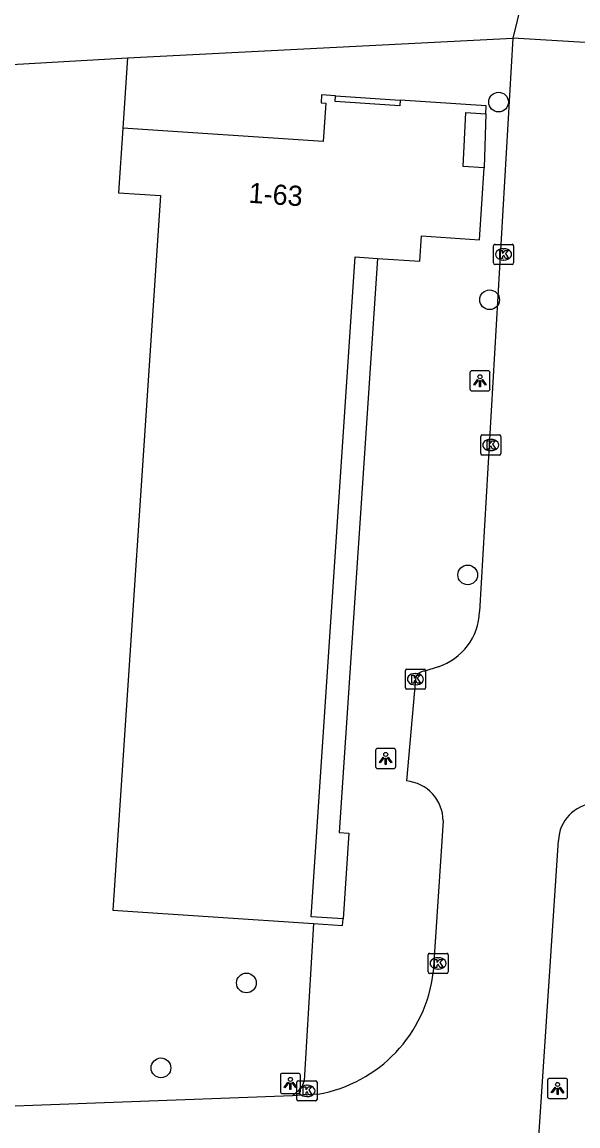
# Model space of a CAD drawing. Extents: x 161084 to 161928, y 385355 to 386522.
# Drawn here: x 161796.2 to 161823.8, y 385809 to 385863.9 of the extents above; entities that cross this region are included whole.
import ezdxf

# ---------------------------------------------------------------- set-up
doc = ezdxf.new("R2010")
doc.units = 0
for name, color, linetype in [('IMGEO_Boom', 7, 'Continuous'), ('IMGEO_Kolk', 7, 'Continuous'), ('IMGEO_Lichtpunt', 7, 'Continuous'), ('IMGEO_Pand', 7, 'Continuous'), ('IMGEO_Pand_nummerreeks', 7, 'Continuous'), ('IMGEO_Rijbaan_lokaal_open', 7, 'Continuous'), ('IMGEO_Voetpad_open', 7, 'Continuous')]:
    doc.layers.add(name, color=color, linetype=linetype)

msp = doc.modelspace()

# ---------------------------------------------------------------- linework, layer by layer
at = {"layer": 'IMGEO_Boom'}
for centre in [(161819.846, 385859.878), (161819.403, 385850.062), (161818.314, 385836.399), (161807.325, 385816.131), (161803.083, 385811.916)]:
    msp.add_circle(centre, 0.489, dxfattribs=at)
at = {"layer": 'IMGEO_Kolk'}
for p, q in [((161819.595, 385851.889), (161819.595, 385852.741)), ((161819.67, 385852.815), (161820.522, 385852.815)), ((161820.083, 385852.595), (161820.108, 385852.595)), ((161820.596, 385852.741), (161820.596, 385851.889)), ((161820.522, 385851.815), (161819.67, 385851.815)), ((161820.106, 385852.035), (161820.081, 385852.035)), ((161818.958, 385842.423), (161818.958, 385843.275)), ((161819.033, 385843.349), (161819.885, 385843.349)), ((161819.959, 385843.275), (161819.959, 385842.423)), ((161819.446, 385843.129), (161819.471, 385843.129)), ((161819.885, 385842.349), (161819.033, 385842.349)), ((161819.469, 385842.569), (161819.444, 385842.569)), ((161815.218, 385830.793), (161815.218, 385831.645)), ((161815.293, 385831.719), (161816.145, 385831.719)), ((161815.706, 385831.499), (161815.731, 385831.499)), ((161816.219, 385831.645), (161816.219, 385830.793)), ((161816.145, 385830.719), (161815.293, 385830.719)), ((161815.729, 385830.939), (161815.704, 385830.939)), ((161816.345, 385816.677), (161816.345, 385817.529)), ((161816.42, 385817.603), (161817.272, 385817.603)), ((161817.346, 385817.529), (161817.346, 385816.677)), ((161816.833, 385817.383), (161816.858, 385817.383)), ((161817.272, 385816.603), (161816.42, 385816.603)), ((161816.856, 385816.823), (161816.831, 385816.823)), ((161809.83, 385810.345), (161809.83, 385811.197)), ((161809.905, 385811.271), (161810.757, 385811.271)), ((161810.318, 385811.051), (161810.343, 385811.051)), ((161810.831, 385811.197), (161810.831, 385810.345)), ((161810.341, 385810.491), (161810.316, 385810.491)), ((161810.757, 385810.271), (161809.905, 385810.271))]:
    msp.add_line(p, q, dxfattribs=at)
for points in [[(161819.595, 385851.889), (161819.595, 385852.741)], [(161819.67, 385852.815), (161820.522, 385852.815)], [(161820.596, 385852.741), (161820.596, 385851.889)], [(161819.916, 385852.515), (161820.039, 385852.515), (161820.039, 385852.364), (161820.169, 385852.515), (161820.333, 385852.515), (161820.187, 385852.364), (161820.34, 385852.115), (161820.188, 385852.115), (161820.103, 385852.279), (161820.039, 385852.212), (161820.039, 385852.115), (161819.916, 385852.115), (161819.916, 385852.515)], [(161820.522, 385851.815), (161819.67, 385851.815)], [(161818.958, 385842.423), (161818.958, 385843.275)], [(161819.033, 385843.349), (161819.885, 385843.349)], [(161819.959, 385843.275), (161819.959, 385842.423)], [(161819.279, 385843.049), (161819.402, 385843.049), (161819.402, 385842.898), (161819.532, 385843.049), (161819.696, 385843.049), (161819.55, 385842.898), (161819.703, 385842.649), (161819.551, 385842.649), (161819.466, 385842.813), (161819.402, 385842.746), (161819.402, 385842.649), (161819.279, 385842.649), (161819.279, 385843.049)], [(161819.885, 385842.349), (161819.033, 385842.349)], [(161815.218, 385830.793), (161815.218, 385831.645)], [(161815.293, 385831.719), (161816.145, 385831.719)], [(161815.539, 385831.419), (161815.662, 385831.419), (161815.662, 385831.268), (161815.792, 385831.419), (161815.956, 385831.419), (161815.81, 385831.268), (161815.963, 385831.019), (161815.811, 385831.019), (161815.726, 385831.183), (161815.662, 385831.116), (161815.662, 385831.019), (161815.539, 385831.019), (161815.539, 385831.419)], [(161816.219, 385831.645), (161816.219, 385830.793)], [(161816.145, 385830.719), (161815.293, 385830.719)], [(161816.345, 385816.677), (161816.345, 385817.529)], [(161816.42, 385817.603), (161817.272, 385817.603)], [(161817.346, 385817.529), (161817.346, 385816.677)], [(161816.666, 385817.303), (161816.789, 385817.303), (161816.789, 385817.152), (161816.919, 385817.303), (161817.083, 385817.303), (161816.937, 385817.152), (161817.09, 385816.903), (161816.938, 385816.903), (161816.853, 385817.067), (161816.789, 385817), (161816.789, 385816.903), (161816.666, 385816.903), (161816.666, 385817.303)], [(161817.272, 385816.603), (161816.42, 385816.603)], [(161809.83, 385810.345), (161809.83, 385811.197)], [(161809.905, 385811.271), (161810.757, 385811.271)], [(161810.151, 385810.971), (161810.274, 385810.971), (161810.274, 385810.82), (161810.404, 385810.971), (161810.568, 385810.971), (161810.422, 385810.82), (161810.575, 385810.571), (161810.423, 385810.571), (161810.338, 385810.735), (161810.274, 385810.668), (161810.274, 385810.571), (161810.151, 385810.571), (161810.151, 385810.971)], [(161810.831, 385811.197), (161810.831, 385810.345)], [(161810.757, 385810.271), (161809.905, 385810.271)]]:
    msp.add_lwpolyline(points, dxfattribs=at)
for centre, start, end in [((161819.672, 385852.739), 91.552, 178.448), ((161819.672, 385852.739), 91.552, 178.448), ((161820.52, 385852.739), 1.552, 88.448), ((161820.52, 385852.739), 1.552, 88.448), ((161819.672, 385851.891), 181.552, 268.448), ((161819.672, 385851.891), 181.552, 268.448), ((161820.52, 385851.891), 271.552, 358.448), ((161820.52, 385851.891), 271.552, 358.448), ((161819.035, 385843.273), 91.552, 178.448), ((161819.035, 385843.273), 91.552, 178.448), ((161819.883, 385843.273), 1.552, 88.448), ((161819.883, 385843.273), 1.552, 88.448), ((161819.035, 385842.425), 181.552, 268.448), ((161819.035, 385842.425), 181.552, 268.448), ((161819.883, 385842.425), 271.552, 358.448), ((161819.883, 385842.425), 271.552, 358.448), ((161815.295, 385831.643), 91.552, 178.448), ((161815.295, 385831.643), 91.552, 178.448), ((161816.143, 385831.643), 1.552, 88.448), ((161816.143, 385831.643), 1.552, 88.448), ((161815.295, 385830.795), 181.552, 268.448), ((161815.295, 385830.795), 181.552, 268.448), ((161816.143, 385830.795), 271.552, 358.448), ((161816.143, 385830.795), 271.552, 358.448), ((161816.422, 385817.527), 91.552, 178.448), ((161816.422, 385817.527), 91.552, 178.448), ((161817.27, 385817.527), 1.552, 88.448), ((161817.27, 385817.527), 1.552, 88.448), ((161816.422, 385816.679), 181.552, 268.448), ((161816.422, 385816.679), 181.552, 268.448), ((161817.27, 385816.679), 271.552, 358.448), ((161817.27, 385816.679), 271.552, 358.448), ((161809.907, 385811.195), 91.552, 178.448), ((161809.907, 385811.195), 91.552, 178.448), ((161810.755, 385811.195), 1.552, 88.448), ((161810.755, 385811.195), 1.552, 88.448), ((161809.907, 385810.347), 181.552, 268.448), ((161809.907, 385810.347), 181.552, 268.448), ((161810.755, 385810.347), 271.552, 358.448), ((161810.755, 385810.347), 271.552, 358.448)]:
    msp.add_arc(centre, 0.0765, start, end, dxfattribs=at)
for centre, major_axis, ratio, start_param, end_param in [((161820.082, 385852.315), (-0.387, 0.002), 0.722429, 4.712389, 7.853982), ((161820.107, 385852.315), (-0.39, 0.002), 0.717154, 1.570796, 4.712389), ((161819.445, 385842.849), (-0.387, 0.002), 0.722429, 4.712389, 7.853982), ((161819.47, 385842.849), (-0.39, 0.002), 0.717154, 1.570796, 4.712389), ((161815.705, 385831.219), (-0.387, 0.002), 0.722429, 4.712389, 7.853982), ((161815.73, 385831.219), (-0.39, 0.002), 0.717154, 1.570796, 4.712389), ((161816.832, 385817.103), (-0.387, 0.002), 0.722429, 4.712389, 7.853982), ((161816.857, 385817.103), (-0.39, 0.002), 0.717154, 1.570796, 4.712389), ((161810.317, 385810.771), (-0.387, 0.002), 0.722429, 4.712389, 7.853982), ((161810.342, 385810.771), (-0.39, 0.002), 0.717154, 1.570796, 4.712389)]:
    msp.add_ellipse(centre, major_axis=major_axis, ratio=ratio, start_param=start_param, end_param=end_param, dxfattribs=at)
at = {"layer": 'IMGEO_Lichtpunt'}
for p, q in [((161818.425, 385846.44), (161818.425, 385845.633)), ((161818.425, 385846.44), (161818.425, 385845.633)), ((161819.327, 385846.535), (161818.519, 385846.535)), ((161819.327, 385846.535), (161818.519, 385846.535)), ((161819.421, 385845.633), (161819.421, 385846.44)), ((161819.421, 385845.633), (161819.421, 385846.44)), ((161818.519, 385845.539), (161819.327, 385845.539)), ((161818.519, 385845.539), (161819.327, 385845.539)), ((161813.744, 385827.684), (161813.744, 385826.877)), ((161813.744, 385827.684), (161813.744, 385826.877)), ((161814.646, 385827.779), (161813.838, 385827.779)), ((161814.646, 385827.779), (161813.838, 385827.779)), ((161814.74, 385826.877), (161814.74, 385827.684)), ((161814.74, 385826.877), (161814.74, 385827.684)), ((161813.838, 385826.783), (161814.646, 385826.783)), ((161813.838, 385826.783), (161814.646, 385826.783)), ((161809.012, 385811.544), (161809.012, 385810.737)), ((161809.012, 385811.544), (161809.012, 385810.737)), ((161809.914, 385811.639), (161809.106, 385811.639)), ((161809.914, 385811.639), (161809.106, 385811.639)), ((161810.008, 385810.737), (161810.008, 385811.544)), ((161810.008, 385810.737), (161810.008, 385811.544)), ((161822.278, 385811.293), (161822.278, 385810.486)), ((161822.278, 385811.293), (161822.278, 385810.486)), ((161823.18, 385811.388), (161822.372, 385811.388)), ((161823.18, 385811.388), (161822.372, 385811.388)), ((161823.274, 385810.486), (161823.274, 385811.293)), ((161823.274, 385810.486), (161823.274, 385811.293)), ((161809.106, 385810.643), (161809.914, 385810.643)), ((161809.106, 385810.643), (161809.914, 385810.643)), ((161822.372, 385810.392), (161823.18, 385810.392)), ((161822.372, 385810.392), (161823.18, 385810.392))]:
    msp.add_line(p, q, dxfattribs=at)
for points in [[(161818.799, 385846.104), (161818.838, 385846.076), (161818.65, 385845.814), (161818.612, 385845.841), (161818.799, 385846.104)], [(161818.901, 385846.056), (161818.948, 385846.056), (161818.948, 385845.734), (161818.901, 385845.734), (161818.901, 385846.056)], [(161819.011, 385846.076), (161819.049, 385846.103), (161819.236, 385845.841), (161819.197, 385845.813), (161819.011, 385846.076)], [(161814.118, 385827.348), (161814.157, 385827.32), (161813.969, 385827.058), (161813.931, 385827.085), (161814.118, 385827.348)], [(161814.22, 385827.3), (161814.267, 385827.3), (161814.267, 385826.978), (161814.22, 385826.978), (161814.22, 385827.3)], [(161814.33, 385827.32), (161814.368, 385827.347), (161814.555, 385827.085), (161814.516, 385827.057), (161814.33, 385827.32)], [(161809.386, 385811.208), (161809.425, 385811.18), (161809.237, 385810.918), (161809.199, 385810.945), (161809.386, 385811.208)], [(161809.488, 385811.16), (161809.535, 385811.16), (161809.535, 385810.838), (161809.488, 385810.838), (161809.488, 385811.16)], [(161809.598, 385811.18), (161809.636, 385811.207), (161809.823, 385810.945), (161809.784, 385810.917), (161809.598, 385811.18)], [(161822.652, 385810.957), (161822.691, 385810.929), (161822.503, 385810.667), (161822.465, 385810.694), (161822.652, 385810.957)], [(161822.864, 385810.929), (161822.902, 385810.956), (161823.089, 385810.694), (161823.05, 385810.666), (161822.864, 385810.929)], [(161822.754, 385810.909), (161822.801, 385810.909), (161822.801, 385810.587), (161822.754, 385810.587), (161822.754, 385810.909)]]:
    msp.add_lwpolyline(points, dxfattribs=at)
for centre in [(161818.924, 385846.238), (161814.243, 385827.482), (161809.511, 385811.342), (161822.777, 385811.091)]:
    msp.add_circle(centre, 0.0994, dxfattribs=at)
for centre, start, end in [((161818.519, 385846.44), 90, 180), ((161818.519, 385846.44), 90, 180), ((161819.327, 385846.44), 0, 90), ((161819.327, 385846.44), 0, 90), ((161818.519, 385845.633), 180, 270), ((161818.519, 385845.633), 180, 270), ((161819.327, 385845.633), 270, 0), ((161819.327, 385845.633), 270, 360), ((161813.838, 385827.684), 90, 180), ((161813.838, 385827.684), 90, 180), ((161814.646, 385827.684), 0, 90), ((161814.646, 385827.684), 0, 90), ((161813.838, 385826.877), 180, 270), ((161813.838, 385826.877), 180, 270), ((161814.646, 385826.877), 270, 0), ((161814.646, 385826.877), 270, 360), ((161809.106, 385811.544), 90, 180), ((161809.106, 385811.544), 90, 180), ((161809.914, 385811.544), 0, 90), ((161809.914, 385811.544), 0, 90), ((161822.372, 385811.293), 90, 180), ((161822.372, 385811.293), 90, 180), ((161823.18, 385811.293), 0, 90), ((161823.18, 385811.293), 0, 90), ((161809.106, 385810.737), 180, 270), ((161809.106, 385810.737), 180, 270), ((161809.914, 385810.737), 270, 0), ((161809.914, 385810.737), 270, 360), ((161822.372, 385810.486), 180, 270), ((161822.372, 385810.486), 180, 270), ((161823.18, 385810.486), 270, 0), ((161823.18, 385810.486), 270, 360)]:
    msp.add_arc(centre, 0.0946, start, end, dxfattribs=at)
at = {"layer": 'IMGEO_Pand'}
for points in [[(161811.745, 385860.187), (161811.056, 385860.232), (161811.03, 385859.843), (161811.269, 385859.827), (161811.142, 385857.921), (161801.194, 385858.584)], [(161814.958, 385859.972), (161814.94, 385859.693), (161811.727, 385859.908), (161811.745, 385860.187)], [(161819.213, 385859.297), (161819.238, 385859.686), (161814.958, 385859.972)], [(161819.139, 385856.617), (161818.092, 385856.687), (161818.225, 385859.36), (161819.213, 385859.297)], [(161801.194, 385858.584), (161800.98, 385855.381), (161803.066, 385855.242), (161800.701, 385819.744), (161810.651, 385819.081)], [(161813.83, 385852.118), (161815.942, 385851.977), (161816.025, 385853.236), (161818.9, 385853.044), (161819.139, 385856.617)], [(161812.127, 385819.311), (161810.539, 385819.417), (161812.722, 385852.192), (161813.83, 385852.118)], [(161810.651, 385819.081), (161812.105, 385818.984), (161812.127, 385819.311)]]:
    msp.add_lwpolyline(points, dxfattribs=at)
at = {"layer": 'IMGEO_Rijbaan_lokaal_open'}
for points in [[(161820.549, 385863.056), (161818.902, 385834.572)], [(161829.383, 385862.523), (161820.549, 385863.056)], [(161816.844, 385831.839), (161816.186, 385831.625)], [(161815.718, 385831.223), (161815.268, 385826.168)], [(161817.098, 385824.18), (161816.601, 385816.666)], [(161816.657, 385790.625), (161820.674, 385790.774), (161822.821, 385823.212)], [(161809.607, 385810.519), (161791.817, 385809.867)], [(161810.872, 385810.609), (161809.607, 385810.519)]]:
    msp.add_lwpolyline(points, dxfattribs=at)
for centre, radius, start, end in [((161815.95, 385834.654), 2.953, 287.6209, 358.4182), ((161816.207, 385831.127), 0.498, 92.3833, 168.9402), ((161815.072, 385824.151), 2.026, 0.8152, 84.4453), ((161824.746, 385823.135), 1.927, 95.3138, 177.7187), ((161809.684, 385817.471), 6.964, 279.823, 353.3652)]:
    msp.add_arc(centre, radius, start, end, dxfattribs=at)
at = {"layer": 'IMGEO_Voetpad_open'}
for points in [[(161821.185, 385865.636), (161820.549, 385863.056)], [(161801.426, 385862.071), (161820.549, 385863.056)], [(161787.617, 385861.279), (161801.426, 385862.071)], [(161801.426, 385862.071), (161801.194, 385858.584)], [(161811.745, 385860.187), (161814.958, 385859.972)], [(161819.213, 385859.297), (161819.139, 385856.617)], [(161813.83, 385852.118), (161811.931, 385823.605), (161812.411, 385823.573), (161812.127, 385819.311)], [(161810.651, 385819.081), (161810.199, 385811.27), (161810.064, 385810.925), (161809.607, 385810.519)]]:
    msp.add_lwpolyline(points, dxfattribs=at)

# ---------------------------------------------------------------- texts
at = {"layer": 'IMGEO_Pand_nummerreeks'}
msp.add_text('1-63', height=1, rotation=356.1871, dxfattribs=at).set_placement((161807.414, 385854.883))

doc.saveas('drawing.dxf')
